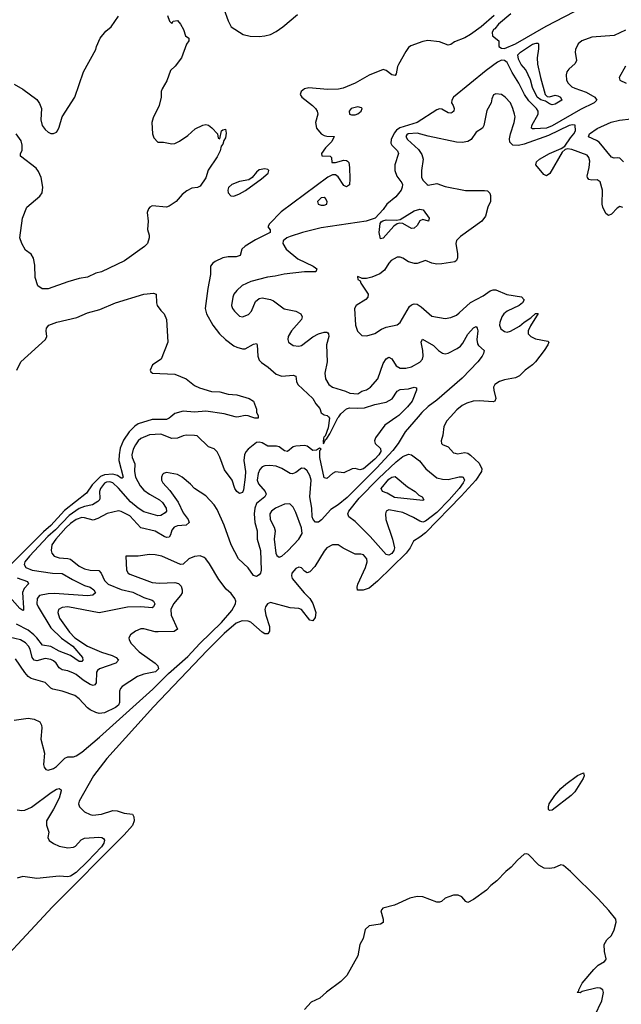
# Model space of a CAD drawing. Header units: inches. Extents: x 2001573 to 2220545, y 644482 to 846830.
# Tile 343 of 656: x 2061289 to 2065560, y 775826 to 782821. Entities that reach past the tile are written whole.
import ezdxf

# ---------------------------------------------------------------- set-up
doc = ezdxf.new("R2010")
doc.units = ezdxf.units.IN
doc.header["$MEASUREMENT"] = 0
doc.layers.add('C0767', color=7, linetype='Continuous')
doc.layers.add('C0768', color=7, linetype='Continuous')

msp = doc.modelspace()

# ---------------------------------------------------------------- linework, layer by layer
at = {"layer": 'C0767', "color": 5}
for points, elevation in [([(2064348.1, 780000), (2064320.9, 779970), (2064299.1, 779930), (2064293.2, 779870), (2064280.8, 779830), (2064283.1, 779810), (2064290, 779802.6), (2064330, 779787), (2064370, 779744.9), (2064380.2, 779740.2), (2064397, 779737), (2064450, 779745.8), (2064470, 779740.5), (2064490, 779728.1), (2064550.1, 779670), (2064570.1, 779630), (2064568.6, 779610), (2064527.3, 779550), (2064424.1, 779435.9), (2064170, 779176), (2064130, 779144), (2064084.1, 779115.9), (2064060.4, 779070), (2064031.9, 779030), (2063830, 778831.1), (2063770, 778783.4), (2063728.5, 778768.5), (2063687.8, 778767.8), (2063684.2, 778790), (2063689.8, 778809.8), (2063745.2, 778930), (2063755.6, 778970), (2063753.3, 778990), (2063730, 779018.5), (2063710, 779024.8), (2063670, 779024.4), (2063586.3, 779066.3), (2063550, 779091.2), (2063510, 779091), (2063470, 779069.6), (2063450, 779045.1), (2063384.1, 778935.9), (2063350, 778898), (2063330, 778891.2), (2063310, 778902.4), (2063290, 778926.9), (2063281.2, 778930), (2063270, 778932.2), (2063250, 778921.6), (2063222, 778890), (2063218.4, 778870), (2063223.2, 778850), (2063309.1, 778749.1), (2063348.6, 778710), (2063370, 778674), (2063392, 778610), (2063385.8, 778574.2), (2063370.2, 778549.8), (2063350, 778556.1), (2063289.9, 778629.9), (2063270, 778636.8), (2063210, 778642.4), (2063070, 778681.6), (2063047.1, 778670), (2063034.2, 778650), (2063030.2, 778630), (2063037.6, 778590), (2063063.2, 778510), (2063062, 778478), (2063050, 778458), (2063030, 778458.3), (2063010, 778469.7), (2062930, 778539.8), (2062910, 778548.9), (2062869.5, 778550.5), (2062826.5, 778533.5), (2062740.3, 778459.7), (2062619.3, 778340.7), (2062239.5, 777940.5), (2061907.4, 777572.6), (2061813, 777450), (2061711.4, 777270), (2061706.3, 777250), (2061713, 777230), (2061750, 777194.4), (2061790, 777174), (2061809.1, 777169.1), (2061870, 777176.9), (2061950, 777202.3), (2061980.3, 777200.3), (2062030, 777184), (2062090, 777177.6), (2062098.7, 777158.7), (2062101.5, 777130), (2062090, 777095.6), (2062030.1, 777029.9), (2061521.6, 776518.4), (2060991, 775950)], 380), ([(2064118.2, 780000), (2064026.2, 779893.8), (2063975.3, 779810), (2063939, 779761), (2063823.9, 779636.1), (2063612.9, 779427.1), (2063550, 779374.3), (2063499.1, 779340.9), (2063432.1, 779267.9), (2063410, 779251.6), (2063390, 779250.6), (2063373.5, 779270), (2063366.2, 779290), (2063361.9, 779350), (2063347.7, 779430), (2063358.6, 779550), (2063350, 779583.5), (2063330, 779615.3), (2063310, 779632.9), (2063290, 779635.3), (2063250, 779602.9), (2063226, 779594), (2063210, 779595.9), (2063150, 779633.1), (2063110, 779648.7), (2063065.4, 779654.6), (2063028.6, 779651.4), (2063010, 779644.4), (2062994.6, 779625.4), (2062983.1, 779596.9), (2062975.8, 779550), (2062983.9, 779523.9), (2063030.8, 779470), (2063038.5, 779450), (2063030.2, 779430), (2062970, 779383.7), (2062957.3, 779350), (2062954.5, 779310), (2062957.6, 779250), (2062974.5, 779190), (2062975.4, 779130), (2062999.5, 779050), (2063003.7, 778910), (2062999.1, 778890), (2062990, 778876.8), (2062970, 778865.9), (2062950, 778871.7), (2062910, 778927.6), (2062842.2, 778990), (2062789.3, 779089.3), (2062740.3, 779230), (2062690, 779340.7), (2062670, 779373.6), (2062610, 779438.4), (2062530, 779489.5), (2062500.7, 779520.7), (2062442.7, 779570), (2062410, 779589.6), (2062330, 779604.5), (2062310, 779598), (2062303, 779590), (2062294.9, 779570), (2062295.8, 779550), (2062305.3, 779530), (2062355.9, 779475.9), (2062413, 779393), (2062450, 779317.3), (2062486, 779270), (2062491.3, 779250), (2062470.1, 779229.9), (2062410, 779224.9), (2062385.3, 779214.7), (2062370, 779194.7), (2062359.6, 779160.4), (2062350, 779145), (2062330, 779143.2), (2062313.7, 779150), (2062250, 779187.8), (2062150, 779212), (2062070, 779295.9), (2062010, 779327.6), (2061990, 779332.2), (2061910, 779313.6), (2061842.5, 779277.5), (2061810, 779265.5), (2061750, 779282.6), (2061730, 779284), (2061690, 779270.3), (2061650, 779242.8), (2061616.5, 779210), (2061544.4, 779130), (2061518.2, 779090), (2061511.6, 779050), (2061516.9, 779030), (2061533.4, 779010), (2061570, 778997), (2061630, 778993.9), (2061650, 778987.5), (2061710, 778938.7), (2061750, 778919.5), (2061790, 778910.7), (2061850, 778907.8), (2061868.2, 778888.2), (2061890, 778836.9), (2061918, 778810), (2062010, 778772.6), (2062093.1, 778753.1), (2062170, 778717), (2062230, 778696.6), (2062239.1, 778690), (2062247.2, 778670), (2062239.6, 778650), (2062230, 778643.2), (2062150, 778649), (2062053.6, 778646.4), (2061852.1, 778607.9), (2061630.1, 778649.9), (2061590, 778644.4), (2061565.2, 778630), (2061558.8, 778610), (2061571.8, 778570), (2061642.6, 778470), (2061679.6, 778430), (2061769.2, 778370), (2061870, 778327.2), (2061945.2, 778305.2), (2061973.8, 778290), (2061991.4, 778270), (2061970.4, 778250), (2061856.5, 778210), (2061842, 778198), (2061834.3, 778185.7), (2061830.9, 778110), (2061823.2, 778096.8), (2061810, 778089.8), (2061790, 778097.7), (2061739.4, 778130), (2061690, 778169.9), (2061670, 778179.6), (2061630, 778194.7), (2061590, 778201.4), (2061570, 778216.8), (2061548.2, 778250), (2061530, 778266.1), (2061510, 778276.1), (2061470, 778282.1), (2061410, 778266.7), (2061391, 778271), (2061378.5, 778290), (2061363.6, 778350), (2061351.2, 778371.2), (2061330, 778393), (2061294.9, 778414.9), (2061214.9, 778434.9)], 360), ([(2062362.3, 780000), (2062350, 779989.9), (2062330, 779980.4), (2062230, 779980.9), (2062129.6, 779950.4), (2062105.8, 779934.2), (2062065.9, 779894.1), (2062026.4, 779833.6), (2062003.4, 779776.6), (2061994.8, 779730), (2061993.2, 779690), (2062024.4, 779570), (2062016.5, 779563.5), (2062010, 779564), (2061983.9, 779583.9), (2061950, 779592.4), (2061890, 779587.1), (2061863.4, 779576.6), (2061802.4, 779517.6), (2061762.7, 779457.3), (2061606.5, 779333.5), (2061510, 779227.5), (2061457.8, 779182.2), (2061224.9, 778950)], 320), ([(2063965.7, 780000), (2063880.8, 779939.2), (2063815.7, 779850), (2063807.6, 779830), (2063812.1, 779810), (2063850, 779774.2), (2063852.7, 779752.7), (2063839.1, 779730), (2063810, 779697.9), (2063730, 779630.8), (2063704.1, 779624.1), (2063670, 779633.2), (2063650, 779629.4), (2063590, 779602), (2063530, 779607.6), (2063510, 779596.3), (2063470, 779561.7), (2063450, 779566), (2063419.3, 779710), (2063420.6, 779759.4), (2063428.7, 779770), (2063416.6, 779776.6), (2063397.2, 779762.8), (2063370, 779760.6), (2063330, 779792.2), (2063310, 779795.6), (2063250, 779792.1), (2063230, 779787.3), (2063190, 779753.3), (2063170, 779757.7), (2063130, 779786.1), (2063111.9, 779791.9), (2063051.7, 779791.7), (2063010, 779814.6), (2062990, 779819.8), (2062970, 779817.4), (2062910, 779769.8), (2062893.7, 779750), (2062885.4, 779730), (2062879.1, 779690), (2062892.3, 779610), (2062890.5, 779570), (2062878, 779482), (2062870, 779462.7), (2062850, 779456), (2062830, 779469.4), (2062816.9, 779490), (2062797.7, 779550), (2062743.5, 779623.5), (2062710, 779712), (2062690, 779752), (2062670, 779773.3), (2062630, 779786), (2062550, 779863.6), (2062530, 779867.8), (2062470, 779868.3), (2062450, 779865.4), (2062410, 779848.7), (2062370, 779845.5), (2062290, 779875.3), (2062210, 779870.5), (2062150, 779845.2), (2062130, 779827.9), (2062110, 779800.4), (2062095.1, 779770), (2062084.6, 779730), (2062086.4, 779710), (2062106.6, 779666.6), (2062104.7, 779610), (2062112.2, 779570), (2062144, 779510), (2062170, 779479.6), (2062210, 779450.1), (2062282.4, 779410), (2062302.4, 779390), (2062328.8, 779350), (2062331.7, 779330), (2062322, 779318), (2062290, 779298), (2062270, 779296.1), (2062170, 779324.5), (2062130, 779350.4), (2062076, 779396), (2061990, 779492.7), (2061950, 779529.5), (2061930, 779536.8), (2061905.4, 779534.6), (2061890, 779527.6), (2061861.7, 779490), (2061856.1, 779470), (2061857.6, 779422.4), (2061854.4, 779410), (2061842.9, 779397.1), (2061806.3, 779373.7), (2061750, 779362.3), (2061710, 779348.1), (2061640.8, 779299.2), (2061542.7, 779197.3), (2061488.8, 779150), (2061357.9, 779010), (2061325.7, 778970), (2061320.1, 778950), (2061331.3, 778930), (2061378.4, 778910), (2061522.8, 778890), (2061590, 778886.9), (2061663, 778843), (2061750, 778802.1), (2061790, 778789.1), (2061814.7, 778770), (2061826.7, 778750), (2061807.1, 778732.9), (2061770, 778727.7), (2061534.9, 778745.1), (2061490, 778743.1), (2061430.3, 778730), (2061411.8, 778708.2), (2061411.6, 778670), (2061419.4, 778650), (2061510, 778501), (2061586.1, 778426.1), (2061665.7, 778370), (2061735.2, 778290), (2061737.2, 778270), (2061730, 778262), (2061710, 778261.8), (2061650, 778304), (2061570, 778334.4), (2061510, 778367.7), (2061450, 778377), (2061411.3, 778430), (2061390.2, 778450.2), (2061350, 778483.4), (2061266.7, 778526.7)], 340), ([(2062843.6, 780000), (2062830, 779997.2), (2062819.8, 780000)], 320), ([(2062982.4, 780000), (2062982, 779990), (2062958, 779990), (2062930.3, 780000)], 320), ([(2063480.9, 780000), (2063489.2, 779990), (2063479.2, 779920.8), (2063457.8, 779862.2), (2063450, 779856.9), (2063447, 779847), (2063443, 779823), (2063446.8, 779806.8), (2063461.1, 779838.9), (2063470, 779844.9), (2063490, 779879.3), (2063548.2, 779991.8), (2063554.5, 780000)], 340), ([(2061250, 777845.8), (2061350, 777859.3), (2061392.4, 777852.4), (2061432.3, 777832.3), (2061442.8, 777810), (2061445.2, 777790), (2061438, 777710), (2061464.6, 777610), (2061457.1, 777530), (2061462, 777510), (2061475.2, 777495.2), (2061490, 777490.5), (2061530, 777500.3), (2061550, 777514.4), (2061610, 777574), (2061630, 777583.7), (2061670, 777585.2), (2061690, 777591), (2061730, 777616.6), (2061855.2, 777724.8), (2062234.6, 778065.4), (2062344.7, 778175.3), (2062483.2, 778296.8), (2062568.4, 778390), (2062721.4, 778538.6), (2062795.8, 778624.2), (2062821.6, 778670), (2062823.9, 778690), (2062816.9, 778710), (2062790, 778744.2), (2062754.7, 778774.7), (2062703, 778843), (2062635.7, 778955.7), (2062610.7, 778990.7), (2062599.3, 778999.3), (2062570, 779011.1), (2062530, 779006.3), (2062490.3, 778989.7), (2062450, 778952.3), (2062430.4, 778949.6), (2062297.2, 779010), (2062250, 779018.9), (2062210, 779020.5), (2062130, 779009.6), (2062042, 779010), (2062046.7, 778910), (2062058, 778890), (2062070, 778882), (2062230, 778823.8), (2062282, 778818), (2062390, 778823.2), (2062415.6, 778815.6), (2062435.5, 778795.5), (2062443.2, 778770), (2062441.3, 778750), (2062431.4, 778730), (2062380.7, 778670), (2062362.3, 778630), (2062365.3, 778590), (2062410.2, 778490), (2062386.2, 778473.8), (2062271.5, 778471.5), (2062250, 778472.8), (2062170, 778492.6), (2062150, 778492.8), (2062110, 778478), (2062074.9, 778450), (2062064.9, 778430), (2062065.5, 778414.5), (2062080.4, 778390), (2062136.5, 778330), (2062250, 778249.3), (2062270.2, 778230), (2062273.7, 778210), (2062252, 778188), (2062170, 778172.2), (2062124.4, 778155.6), (2062015.8, 778084.2), (2062003.7, 778070), (2061997.7, 778050), (2061998.2, 777970), (2061989.5, 777950.5), (2061970, 777935.3), (2061890, 777896.1), (2061852.3, 777892.3), (2061830, 777898.3), (2061790, 777918), (2061770, 777933.3), (2061710, 777996.8), (2061679.4, 778019.4), (2061590, 778050.7), (2061524, 778064), (2061510, 778071.1), (2061470, 778112.1), (2061370, 778140.7), (2061350, 778155.3), (2061324.2, 778184.2), (2061259.3, 778279.3)], 380), ([(2061270, 778856.6), (2061344.9, 778830), (2061352.2, 778812.2), (2061319.7, 778780.3), (2061307.7, 778752.3), (2061316.9, 778643.1), (2061314.9, 778625.1), (2061310, 778622.9), (2061290, 778637.6), (2061218.9, 778718.9)], 320), ([(2061270, 777207.1), (2061303.4, 777203.4), (2061326.5, 777206.5), (2061373.3, 777226.7), (2061513.3, 777330), (2061550, 777353.4), (2061570, 777359.1), (2061582.8, 777350), (2061582.8, 777342.8), (2061568.5, 777290), (2061530, 777213), (2061479.8, 777130), (2061479.6, 777099.6), (2061496.5, 777050), (2061488.6, 777010), (2061497.6, 776990), (2061527.8, 776967.8), (2061569.2, 776950), (2061630, 776936.7), (2061670, 776941.9), (2061685.6, 776950), (2061726.1, 776993.9), (2061750, 777005.5), (2061850, 777013.7), (2061871.7, 777011.7), (2061884.5, 777004.5), (2061891.2, 776991.2), (2061885.7, 776970), (2061870, 776945), (2061770, 776839.7), (2061690, 776761.9), (2061650, 776736.5), (2061630, 776732.2), (2061570, 776735.8), (2061410, 776719.9), (2061310, 776735.1), (2061270, 776721.8)], 360), ([(2065373.3, 775746.7), (2065420.9, 775850), (2065433.2, 775910), (2065428.9, 775928.9), (2065410, 775942), (2065390, 775944), (2065282, 775918), (2065268.7, 775908.7), (2065246, 775910), (2065258, 775922), (2065258, 775930), (2065283.2, 775976.8), (2065365.4, 776074.6), (2065395.9, 776104.1), (2065442, 776130), (2065450, 776142), (2065452.7, 776150), (2065442, 776202), (2065438, 776250), (2065456.5, 776283.5), (2065490, 776316), (2065510, 776354.8), (2065524.5, 776410), (2065521.2, 776430), (2065471.9, 776491.9), (2065395.1, 776575.1), (2065199.5, 776770), (2065150, 776812.4), (2065130, 776816.8), (2065083.5, 776796.5), (2065050, 776789.8), (2065013.5, 776793.5), (2064975.7, 776815.7), (2064901.7, 776890), (2064890, 776896.3), (2064870, 776893.5), (2064822.3, 776850), (2064778.7, 776801.3), (2064740.2, 776770), (2064675.9, 776704.1), (2064633.4, 776670), (2064603.7, 776636.3), (2064510, 776571.6), (2064470, 776549.3), (2064456, 776556), (2064429, 776590), (2064402, 776602), (2064370, 776600.5), (2064336, 776590), (2064310, 776579.6), (2064283.1, 776556.9), (2064268.7, 776551.3), (2064250, 776552.3), (2064152.3, 776590), (2064110, 776591.7), (2064058.9, 776581.1), (2063950, 776531.6), (2063867.3, 776510), (2063852.7, 776490), (2063870.4, 776430), (2063870, 776408), (2063850, 776395.3), (2063770, 776384), (2063742, 776358), (2063726.4, 776293.6), (2063702.8, 776250), (2063690.7, 776170), (2063610.7, 776030), (2063570, 775989.2), (2063467.1, 775912.9), (2063419.1, 775870), (2063358.3, 775841.7), (2063310.4, 775790)], 420)]:
    msp.add_lwpolyline(points, dxfattribs=dict(at, elevation=elevation))
for points, elevation in [([(2064330, 779554.6), (2064410, 779573.1), (2064430, 779573.9), (2064437.7, 779570), (2064446.6, 779550), (2064438.3, 779530), (2064408.5, 779490), (2064337.9, 779410), (2064250, 779320.5), (2064170, 779257.5), (2064150, 779251.6), (2064130, 779258.3), (2064085.5, 779285.5), (2064010, 779319.9), (2063910, 779338), (2063891, 779329), (2063885.8, 779310), (2063887.5, 779270), (2063935.4, 779130), (2063950.1, 779070), (2063944.5, 779050), (2063930, 779028.9), (2063910, 779017.6), (2063890, 779022.3), (2063777.5, 779150), (2063670, 779255.1), (2063625.3, 779290), (2063619.5, 779310), (2063626.9, 779330), (2063698.4, 779421.6), (2063837.5, 779562.5), (2063960.7, 779679.3), (2064010, 779718.2), (2064050, 779735), (2064070.1, 779730.1), (2064126.6, 779686.6), (2064171.7, 779630), (2064250, 779566.7), (2064290, 779555.8)], 360), ([(2064150, 779406), (2063950, 779427.3), (2063898.3, 779458.3), (2063865.6, 779470), (2063854.8, 779490), (2063910, 779555.7), (2063930, 779571.6), (2063955.8, 779575.8), (2064042.5, 779502.5), (2064095.8, 779470), (2064123.6, 779443.6), (2064146.8, 779430), (2064158, 779410)], 340), ([(2063201.1, 779381.1), (2063170, 779378.8), (2063104.2, 779350), (2063076.1, 779330), (2063065.4, 779310), (2063068, 779270), (2063096.4, 779216.4), (2063102.8, 779190), (2063095.9, 779130), (2063107.5, 779030), (2063114.9, 779014.9), (2063130, 779003.5), (2063150, 779010.1), (2063193.5, 779046.5), (2063270.5, 779129.5), (2063293.3, 779170), (2063290, 779211.6), (2063250, 779320.5), (2063230, 779356.9), (2063210, 779378.7)], 380), ([(2065050, 777202.7), (2065043.7, 777210), (2065042.4, 777230), (2065048.6, 777250), (2065087.2, 777310), (2065130, 777358.4), (2065166.3, 777390), (2065250, 777451.2), (2065290.8, 777470), (2065295.8, 777450), (2065290.2, 777430), (2065230, 777335.6), (2065204.4, 777310), (2065070, 777205.1)], 380)]:
    msp.add_lwpolyline(points, close=True, dxfattribs=dict(at, elevation=elevation))
at = {"layer": 'C0768', "color": 5}
for points, elevation in [([(2062737.6, 782897.6), (2062770, 782812.4), (2062790.9, 782770.9), (2062876.5, 782716.5), (2062924.1, 782704.1), (2062990, 782701.7), (2063030, 782705.7), (2063070, 782716.3), (2063110, 782737), (2063158.2, 782770), (2063261.8, 782858.2)], 340), ([(2064777, 782863), (2064687.8, 782790), (2064663.4, 782756.6), (2064653, 782750), (2064643, 782730), (2064644.9, 782704.9), (2064690.6, 782670.6), (2064691.3, 782630), (2064710, 782618.8), (2064730, 782616.3), (2064810, 782650.2), (2065026.2, 782773.8), (2065292.1, 782912.1)], 360), ([(2061250, 782362), (2061310, 782326.4), (2061410, 782252.9), (2061430, 782225.5), (2061443.6, 782190), (2061438.5, 782110), (2061448.7, 782070), (2061470, 782040.5), (2061490, 782022), (2061510, 782013), (2061530, 782012.7), (2061550, 782021.6), (2061556.3, 782030), (2061570, 782057.3), (2061591, 782130), (2061679.2, 782270), (2061742.4, 782450), (2061829.2, 782610), (2061833.2, 782630), (2061861.2, 782690), (2061901.6, 782738.4), (2061939, 782770), (2061990, 782846.8)], 320), ([(2062338, 782850), (2062351.3, 782811.3), (2062370, 782794), (2062378, 782810), (2062410, 782815.8), (2062431.5, 782790), (2062452, 782750), (2062466.4, 782706.4), (2062490.6, 782690), (2062490.4, 782670), (2062472.7, 782647.3), (2062437.7, 782550), (2062393, 782490), (2062360.2, 782459.8), (2062332.5, 782387.5), (2062300.3, 782330), (2062294.4, 782310), (2062293, 782270), (2062279.1, 782210), (2062237.3, 782122.7), (2062227.3, 782090), (2062232.7, 782010), (2062242.4, 781982.4), (2062270, 781951), (2062309.4, 781950.6), (2062370, 781939.1), (2062390, 781940.7), (2062422.9, 781957.1), (2062482, 781998), (2062535.5, 782044.5), (2062590, 782071), (2062610, 782076), (2062630, 782071.3), (2062653.2, 782053.2), (2062694, 782010), (2062698, 781978), (2062710, 781974), (2062722, 782030), (2062730, 782038), (2062750, 782042), (2062755.5, 782015.5), (2062750, 781982), (2062737.5, 781962.5), (2062730, 781935.3), (2062718.5, 781921.5), (2062711.3, 781890), (2062690, 781847.3), (2062627.3, 781752.7), (2062610, 781697.2), (2062570, 781638.9), (2062551.9, 781628.1), (2062510, 781624), (2062475.5, 781604.5), (2062441.6, 781578.4), (2062398.7, 781530), (2062350, 781496.4), (2062330, 781489.8), (2062230, 781498.7), (2062214, 781490), (2062202.9, 781477.1), (2062194, 781450), (2062202, 781390), (2062197.1, 781330), (2062208, 781290), (2062208, 781270), (2062196.4, 781230), (2062174, 781210), (2062033.2, 781106.8), (2061870.5, 781029.5), (2061830, 781019.9), (2061770, 780991.6), (2061710, 780981.3), (2061630, 780959.3), (2061490, 780909.5), (2061448.1, 780908.1), (2061418.3, 780930), (2061399.3, 780990), (2061396.2, 781076.2), (2061386.1, 781126.1), (2061370, 781154), (2061330, 781184), (2061303.5, 781230), (2061288.7, 781270), (2061309.7, 781410), (2061339.3, 781490), (2061432.9, 781567.1), (2061449.3, 781590.7), (2061454, 781630), (2061440.7, 781700.7), (2061423.3, 781743.3), (2061405.7, 781765.7), (2061294.5, 781850), (2061295.1, 781870), (2061307.5, 781892.5), (2061307.5, 781930), (2061299.2, 781959.2), (2061262.7, 782010)], 320), ([(2064658.5, 782850), (2064564.2, 782770), (2064490, 782715.8), (2064450, 782692.1), (2064376.4, 782663.6), (2064350, 782645.5), (2064330, 782640.3), (2064270, 782663.5), (2064187.4, 782672.6), (2064150, 782665.7), (2064066, 782634), (2064050, 782622.4), (2064030, 782595.1), (2063978, 782502), (2063971.4, 782488.6), (2063962.9, 782437.1), (2063955.4, 782424.6), (2063930, 782428.7), (2063890, 782460.5), (2063870, 782466), (2063770, 782426.6), (2063670.5, 782370), (2063585.8, 782334.2), (2063551.8, 782328.2), (2063474.3, 782325.7), (2063342.7, 782337.3), (2063310.8, 782330), (2063287.3, 782310), (2063280.4, 782290), (2063293.1, 782270), (2063367.7, 782210), (2063388.4, 782190), (2063401.2, 782170), (2063405.2, 782150), (2063389.1, 782090), (2063395.2, 782050), (2063430, 782010.2), (2063450, 781998.8), (2063470, 781992.9), (2063522, 781990), (2063504.1, 781955.9), (2063461, 781910), (2063432, 781870), (2063434, 781854), (2063494, 781850), (2063502, 781842), (2063505.4, 781805.4), (2063530, 781806), (2063590, 781822.8), (2063610, 781821), (2063616.3, 781816.3), (2063625.2, 781805.2), (2063630.3, 781770.3), (2063633.5, 781690), (2063630, 781647.3), (2063610, 781634.2), (2063590, 781643.1), (2063550, 781703.5), (2063530, 781717.7), (2063510, 781717.4), (2063477.1, 781702.9), (2063145.4, 781454.6), (2063062.4, 781370), (2063050.7, 781350), (2063066.8, 781326.8), (2063067.7, 781310), (2062963.4, 781256.6), (2062889, 781211), (2062866.9, 781190), (2062853.4, 781146.6), (2062824.7, 781135.3), (2062770, 781136.8), (2062730, 781129.8), (2062677, 781103), (2062659.6, 781090), (2062643.9, 781070), (2062644.1, 781010), (2062623.5, 780910), (2062605.7, 780770), (2062614.2, 780730), (2062660.6, 780650), (2062708.1, 780590), (2062749.1, 780550), (2062810, 780502.8), (2062830, 780493.2), (2062870, 780481.5), (2062890, 780482), (2062950, 780516.5), (2062970, 780520.5), (2062975.6, 780510), (2062980.2, 780430), (2062990, 780401.3), (2063004.5, 780384.5), (2063052.4, 780352.4), (2063110, 780303.6), (2063150, 780288.4), (2063230, 780294.7), (2063248.5, 780288.5), (2063253.6, 780250), (2063263.6, 780230), (2063369.3, 780129.3), (2063391.6, 780091.6), (2063419, 780059), (2063430, 780028.5), (2063450, 780013.1), (2063472.7, 780010), (2063480.9, 780000)], 340), ([(2065590, 782746.6), (2065510, 782709), (2065350, 782697.5), (2065281.1, 782670), (2065254, 782650), (2065234.4, 782610), (2065232.3, 782590), (2065243.1, 782530), (2065231.6, 782510), (2065188.7, 782470), (2065174.3, 782450), (2065168.9, 782430), (2065170.3, 782390), (2065182.4, 782370), (2065210, 782344.5), (2065230, 782333.6), (2065310, 782306.7), (2065371.6, 782270), (2065386.2, 782250), (2065367.6, 782230), (2065270, 782182.2), (2065070, 782067.8), (2065030, 782049.1), (2064944.9, 782044.9), (2064930, 782045.3), (2064923.1, 782050), (2064923.9, 782070), (2064969.9, 782150), (2064969.9, 782170), (2064958.1, 782190), (2064904.4, 782244.4), (2064871.8, 782290), (2064833.5, 782370), (2064785, 782445), (2064750, 782516), (2064730, 782530.8), (2064710, 782532.4), (2064681.1, 782518.9), (2064600.8, 782459.2), (2064369.6, 782270), (2064356.1, 782250), (2064355.2, 782230), (2064367.5, 782210), (2064373, 782190), (2064370.2, 782170), (2064359.2, 782160.8), (2064350, 782155.8), (2064330, 782159.8), (2064285.9, 782185.9), (2064270, 782186.8), (2064250, 782180.3), (2064110.2, 782089.8), (2063988.5, 782051.5), (2063965, 782035), (2063946.6, 782013.4), (2063925.4, 781970), (2063923.7, 781943.7), (2063930.2, 781930), (2063971.7, 781890), (2063979, 781870), (2063951.9, 781790), (2063952.1, 781750), (2063966, 781710), (2064001.3, 781661.3), (2064006.3, 781650), (2064005.5, 781630), (2063996.2, 781610), (2063958.4, 781561.6), (2063894.9, 781510), (2063870, 781472), (2063813.4, 781410), (2063748, 781390), (2063430, 781341.2), (2063296.5, 781310), (2063210, 781281.2), (2063184.7, 781270), (2063159.5, 781250), (2063158, 781230), (2063180.3, 781190), (2063262.8, 781122.8), (2063373, 781070), (2063390, 781057.6), (2063399.3, 781050), (2063390.7, 781030), (2063310, 781028.5), (2063166.1, 781013.9), (2063102, 780998), (2063049.2, 780990.8), (2062930, 780959.7), (2062868.4, 780931.6), (2062830, 780897.6), (2062810, 780871.8), (2062802.3, 780850), (2062793.4, 780790), (2062799.5, 780770), (2062813.7, 780750), (2062850, 780715.3), (2062870, 780710.3), (2062913.9, 780726.1), (2062935.1, 780750), (2062962.4, 780817.6), (2062990, 780839.3), (2063010, 780844.4), (2063070, 780832), (2063090, 780822.6), (2063167.2, 780767.2), (2063250, 780749.2), (2063285.3, 780730), (2063294.6, 780710), (2063288.9, 780690), (2063218.3, 780610), (2063194.9, 780570), (2063192, 780550), (2063198.4, 780530), (2063230, 780506.3), (2063270, 780501.5), (2063290, 780506.7), (2063370, 780567.1), (2063409.9, 780590.1), (2063450, 780601.5), (2063470, 780601.3), (2063476.5, 780596.5), (2063482.4, 780590), (2063483.2, 780570), (2063467.8, 780510), (2063472.5, 780390), (2063455.2, 780310), (2063460.6, 780270), (2063482.9, 780230), (2063510, 780210.2), (2063602.2, 780182.2), (2063631.8, 780168.2), (2063690, 780163.9), (2063718, 780182), (2063750, 780191.7), (2063779.2, 780210), (2063831.1, 780268.9), (2063870, 780379), (2063890, 780411.7), (2063910, 780424), (2063930, 780411.5), (2063961.8, 780361.8), (2063990, 780345.4), (2064030, 780345.4), (2064070, 780355), (2064130, 780387.1), (2064148.7, 780410), (2064152.9, 780430), (2064152, 780470), (2064140.3, 780530), (2064149.8, 780550.2), (2064226.9, 780506.9), (2064263.2, 780470), (2064290, 780452.9), (2064310, 780448), (2064330, 780451.8), (2064395.1, 780484.9), (2064418.5, 780501.5), (2064436.1, 780523.9), (2064470, 780586.5), (2064510, 780631.7), (2064530, 780641.6), (2064538, 780630), (2064541.8, 780610), (2064535.1, 780550), (2064538.8, 780518.8), (2064545.5, 780505.5), (2064586.4, 780470), (2064582.7, 780450), (2064571.8, 780430), (2064540.9, 780390), (2064430, 780274.1), (2064250, 780117.9), (2064190, 780073.4), (2064144.2, 780030), (2064118.2, 780000)], 360), ([(2065590.5, 782490), (2065544.9, 782410), (2065550.7, 782390), (2065594.8, 782370)], 380), ([(2065570, 781486.3), (2065550, 781492.9), (2065530, 781480.7), (2065490, 781439.8), (2065470, 781430.8), (2065450, 781444), (2065428, 781490), (2065424.4, 781510), (2065427.5, 781610), (2065410.9, 781670), (2065390, 781682.4), (2065350, 781681), (2065330, 781685), (2065320.2, 781700.2), (2065317.7, 781710), (2065331.3, 781770), (2065335.8, 781815.8), (2065330, 781842.7), (2065317.3, 781857.3), (2065210, 781897.6), (2065177.6, 781902.4), (2065160.6, 781899.4), (2065141.5, 781878.5), (2065052.7, 781727.3), (2065030, 781710.9), (2065010, 781719.8), (2064953.6, 781790), (2064957.3, 781810), (2064978.7, 781830), (2065050, 781870.5), (2065133.8, 781906.2), (2065158.8, 781921.2), (2065199, 781981), (2065224.2, 782010), (2065234, 782030), (2065232.3, 782072.3), (2065214.3, 782074.3), (2065190, 782068), (2065043, 781997), (2064870, 781936.4), (2064830, 781927.7), (2064790.4, 781930.4), (2064769.9, 781949.9), (2064766.6, 781973.4), (2064772.5, 782010), (2064799.8, 782090), (2064806.6, 782130), (2064803, 782150), (2064791.3, 782190), (2064772.8, 782230), (2064736.2, 782270), (2064710, 782289.5), (2064670, 782293.6), (2064653.2, 782286.8), (2064640.4, 782259.6), (2064635.5, 782230), (2064604.4, 782175.6), (2064583.7, 782070), (2064574.4, 782050), (2064530, 782020.7), (2064494.9, 781970), (2064470, 781955.3), (2064430.9, 781949.1), (2064390, 781950.7), (2064190, 781992.4), (2064110, 782013.9), (2064046.8, 782010), (2064038.4, 782001.6), (2064030.6, 781990), (2064042, 781970), (2064119.3, 781899.3), (2064144, 781864), (2064152.7, 781830), (2064140.5, 781750), (2064141.7, 781701.7), (2064150, 781680.5), (2064182, 781650), (2064190, 781645.3), (2064250, 781657.3), (2064310, 781636.1), (2064453, 781607), (2064590, 781608), (2064610, 781604), (2064627.7, 781587.7), (2064632.6, 781572.6), (2064630.7, 781530), (2064613.8, 781490), (2064595.5, 781424.5), (2064570.9, 781389.1), (2064418.6, 781281.4), (2064390, 781251.8), (2064385.5, 781230), (2064397.2, 781157.2), (2064397.3, 781130), (2064390.2, 781109.8), (2064378.4, 781101.6), (2064285.3, 781085.3), (2064250, 781083.6), (2064215.3, 781090), (2064170, 781109.4), (2064111.4, 781088.6), (2064091.5, 781088.5), (2064050, 781100.9), (2064010, 781127.1), (2063990, 781134), (2063970, 781132.8), (2063927, 781110), (2063910, 781091.5), (2063878.6, 781041.4), (2063845.2, 781014.8), (2063790, 780991.5), (2063750, 780982), (2063721.2, 780981.2), (2063690, 780995.3), (2063687.1, 780992.9), (2063690, 780974), (2063706, 780966), (2063710.7, 780950), (2063762.4, 780870), (2063761.6, 780850), (2063747.6, 780832.4), (2063677.1, 780790), (2063665.3, 780770), (2063672.7, 780650), (2063687.1, 780607.1), (2063718.3, 780578.3), (2063754, 780574), (2063810, 780591.5), (2063857.9, 780622.1), (2063890, 780636.2), (2063970, 780652), (2063990, 780670.4), (2064057.4, 780782.6), (2064070, 780795.8), (2064090, 780802.6), (2064110, 780798.7), (2064140, 780780), (2064214.6, 780714.6), (2064310, 780698.6), (2064350, 780704), (2064390, 780722), (2064410, 780737.3), (2064490, 780812.8), (2064579.9, 780860.1), (2064630, 780894.2), (2064650, 780901.2), (2064670, 780901.8), (2064747.5, 780867.5), (2064851.7, 780851.7), (2064870.3, 780830), (2064858.5, 780810), (2064834, 780790), (2064750.2, 780750), (2064725.2, 780730), (2064711, 780710), (2064698, 780670), (2064695.5, 780650), (2064705.6, 780625.6), (2064730, 780605.5), (2064750, 780600.7), (2064773.1, 780606.9), (2064836.6, 780643.4), (2064870, 780672.3), (2064917.6, 780702.4), (2064950, 780733.4), (2064970, 780734), (2064914.4, 780645.6), (2064898, 780610), (2064898.7, 780590), (2064917.1, 780570), (2064950, 780553.8), (2065038, 780538), (2065044.6, 780530), (2065037.7, 780510), (2065012.8, 780470), (2064950.7, 780389.3), (2064930, 780368.2), (2064876.9, 780330), (2064838.3, 780290), (2064810, 780277.5), (2064730, 780262.5), (2064695.6, 780250), (2064663.5, 780230), (2064653.4, 780210), (2064654.3, 780190), (2064670.2, 780130), (2064661.6, 780110), (2064650, 780105.5), (2064550, 780113.8), (2064508, 780110), (2064462.5, 780097.5), (2064430, 780080.5), (2064393.4, 780050), (2064348.1, 780000)], 380), ([(2065576.9, 781810), (2065550, 781836), (2065530, 781840.3), (2065510, 781838), (2065490, 781843.9), (2065403.4, 781950), (2065383.6, 781963.6), (2065328.2, 781988.2), (2065335.1, 782010), (2065390, 782048.7), (2065488.2, 782091.8), (2065546.3, 782106.3), (2065630, 782116.8)], 360), ([(2061268.2, 780330), (2061297.6, 780390), (2061471.8, 780550), (2061481.3, 780570), (2061475.7, 780610), (2061478.3, 780630), (2061495.8, 780650), (2061552, 780672), (2061695, 780705), (2061770, 780738.8), (2061857.3, 780762.7), (2061970, 780810.1), (2062169.5, 780870), (2062238, 780878), (2062257.3, 780870), (2062259.1, 780810), (2062265.5, 780790), (2062290, 780754), (2062314, 780730), (2062330.8, 780690), (2062340.7, 780530), (2062294, 780410), (2062230.8, 780370), (2062214.8, 780330), (2062219.8, 780319.8), (2062230.7, 780310.7), (2062390, 780303.7), (2062470, 780268.4), (2062530, 780220.9), (2062564.7, 780204.7), (2062650, 780180.6), (2062710, 780177.3), (2062770, 780160.3), (2062830, 780156.5), (2062917.3, 780130), (2062947.7, 780110), (2062970, 780054), (2062970.8, 780030), (2062982.8, 780010), (2062982.4, 780000)], 320), ([(2063554.5, 780000), (2063570, 780020.2), (2063610, 780055.3), (2063630, 780063.2), (2063690, 780060.1), (2063736.2, 780063.8), (2063810, 780086.7), (2063890, 780103.2), (2063933, 780127), (2063970, 780181.3), (2063990, 780193.8), (2064050, 780199.5), (2064090.3, 780210.3), (2064105.4, 780205.4), (2064107.3, 780190), (2064074.3, 780110), (2064042.4, 780070), (2063979.7, 780010), (2063965.7, 780000)], 340), ([(2062819.8, 780000), (2062741.5, 780021.5), (2062610, 780039.8), (2062530, 780032.8), (2062450, 780039.6), (2062390, 780022.7), (2062362.3, 780000)], 320), ([(2062930.3, 780000), (2062910, 780007.3), (2062890, 780009.5), (2062843.6, 780000)], 320)]:
    msp.add_lwpolyline(points, dxfattribs=dict(at, elevation=elevation))
for points, elevation in [([(2065050, 782273.4), (2065090, 782284.2), (2065110, 782280.3), (2065128, 782270), (2065137.3, 782250), (2065090, 782221.1), (2065070, 782216.4), (2065050, 782221.8), (2065022.8, 782242.8), (2064990, 782252.5), (2064963.6, 782270), (2064930, 782338.9), (2064914.5, 782394.5), (2064883.3, 782463.3), (2064850, 782502.3), (2064830, 782539.7), (2064826.2, 782570), (2064843.4, 782590), (2064930, 782647.9), (2064954.9, 782654.9), (2064970, 782654), (2064973.2, 782650), (2064973.3, 782613.3), (2064962, 782550), (2064965.2, 782505.2), (2064985.7, 782410), (2065018.7, 782290), (2065034, 782274)], 340), ([(2063690, 782201.1), (2063643, 782190), (2063628.5, 782170), (2063630.6, 782150), (2063645.2, 782145.2), (2063670, 782145.5), (2063690, 782151.3), (2063713.6, 782170), (2063719.8, 782190), (2063715.3, 782195.3)], 360), ([(2063030, 781760.7), (2062990, 781753.4), (2062970, 781738.4), (2062939.6, 781700.4), (2062916.1, 781683.9), (2062850, 781671.9), (2062796, 781650), (2062772.4, 781627.6), (2062766.3, 781610), (2062768.1, 781590), (2062788.6, 781568.6), (2062810, 781567), (2062850, 781582.7), (2062892.2, 781607.8), (2063006.4, 781690), (2063053.1, 781730), (2063058.9, 781750), (2063050, 781756.8)], 340), ([(2063450, 781557.4), (2063430, 781554.1), (2063403.6, 781530), (2063408.4, 781510), (2063430, 781503.9), (2063450, 781504.2), (2063469.5, 781510), (2063471.6, 781530), (2063460.4, 781550)], 360), ([(2064191.2, 781388.8), (2064150, 781401.5), (2064130, 781392.4), (2064110, 781359.8), (2064090, 781339.2), (2064070, 781336.8), (2064010, 781372.6), (2063984.7, 781375.3), (2063970, 781369.8), (2063946, 781354), (2063870, 781269.8), (2063850, 781263.6), (2063840.8, 781310), (2063848.2, 781371.8), (2063855.7, 781384.3), (2063867.7, 781392.3), (2063890, 781398.2), (2063964.4, 781395.6), (2063990, 781400.3), (2064090, 781461.7), (2064130, 781475.7), (2064154, 781470), (2064196.2, 781410)], 360)]:
    msp.add_lwpolyline(points, close=True, dxfattribs=dict(at, elevation=elevation))

doc.saveas('drawing.dxf')
